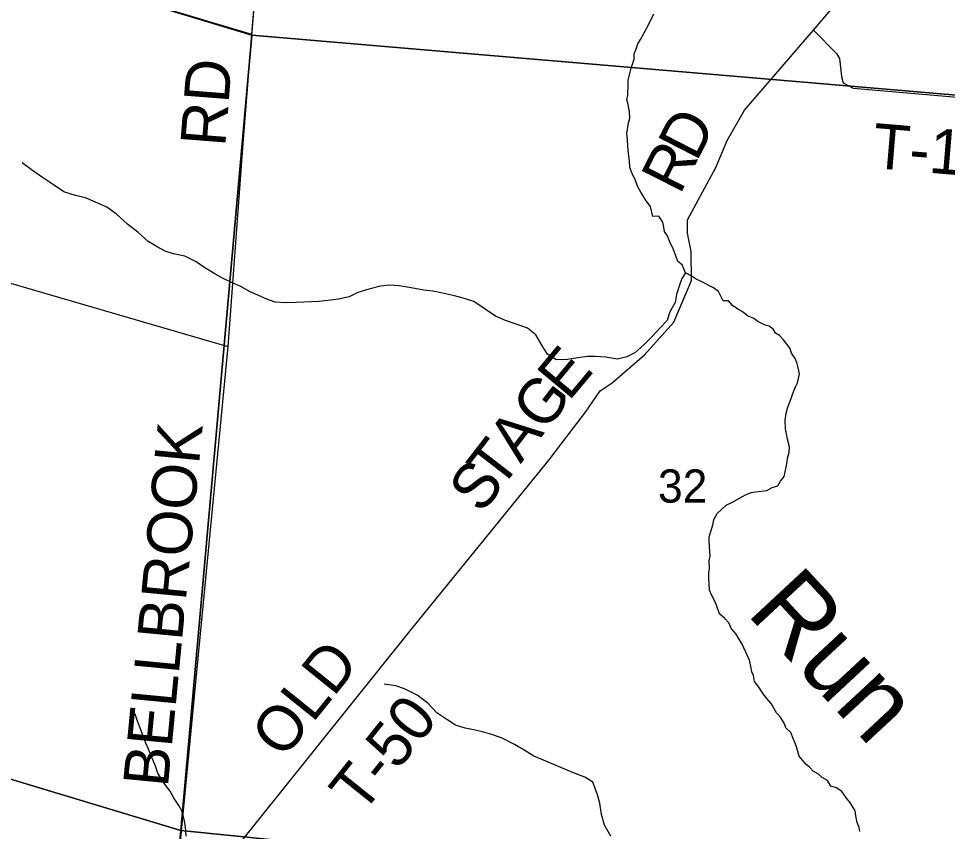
# Model space of a CAD drawing. Extents: x 1310247 to 1664935, y 284496 to 704931.
# Drawn here: x 1522283 to 1528475, y 566826 to 572243 of the extents above; entities that cross this region are included whole.
import ezdxf

# ---------------------------------------------------------------- set-up
doc = ezdxf.new("R2010")
doc.units = 0
for name, color, linetype in [('GM_X_County', 7, 'Continuous'), ('GM_X_County_Road_Text', 7, 'Continuous'), ('GM_X_County_Subdivision_Text', 7, 'Continuous'), ('GM_X_Minor_Lake_Text', 7, 'Continuous'), ('GM_X_Minor_River_Text', 7, 'Continuous'), ('GM_X_State_Location', 7, 'Continuous'), ('GM_X_Township_Road', 7, 'Continuous'), ('GM_X_Township_Subdivision', 7, 'Continuous'), ('GM_X_US_Location', 7, 'Continuous')]:
    doc.layers.add(name, color=color, linetype=linetype)

msp = doc.modelspace()

# ---------------------------------------------------------------- linework, layer by layer
at = {"layer": 'GM_X_County'}
for points in [[(1524286.1, 577461.4), (1529621.1, 577032.9), (1529162.4, 571680.4), (1523837.8, 572132.6)], [(1523837.8, 572132.6), (1523364, 566832.3), (1517991.6, 568451), (1518455.5, 573759.5)], [(1529162.4, 571680.4), (1528637.3, 566301), (1523364, 566832.3), (1523837.8, 572132.6)], [(1517991.6, 568451), (1523364, 566832.3), (1522914.1, 561865.4), (1517525, 563098.5)]]:
    msp.add_lwpolyline(points, close=True, dxfattribs=at)
msp.add_lwpolyline([(1522914.1, 561865.4), (1523364, 566832.3), (1528637.3, 566301)], dxfattribs=at)
at = {"layer": 'GM_X_County_Road_Text'}
msp.add_lwpolyline([(1524315.5, 577804.9), (1524126.2, 575521.8), (1524087.1, 575090), (1523958.9, 573634.3), (1523861.9, 572467.2), (1523836.1, 572140.1), (1523776.4, 571382.2), (1523677.7, 570056.9), (1523304.5, 566182.1)], dxfattribs=at)
at = {"layer": 'GM_X_County_Subdivision_Text'}
for points in [[(1527582.2, 572166.8), (1528166.6, 572853), (1529065.4, 573842.8), (1529843.3, 574692.1), (1530269.5, 575184.4), (1530985, 576133.2), (1531429.6, 576727.8), (1531457.8, 576765.5)], [(1518444.4, 573749.7), (1523836.1, 572140.1)], [(1525976.5, 569507.8), (1526061.5, 569619.9), (1526160.5, 569762.7), (1526239.7, 569815.5), (1526455.8, 570002.3), (1526650.4, 570219.7), (1526769.7, 570498.7), (1526767.1, 570691.5), (1526741.2, 570812.4), (1526742.8, 570902.8), (1526931.7, 571250.8), (1527007.1, 571430.2), (1527123.1, 571632.9), (1527582.2, 572166.8)], [(1527582.2, 572166.8), (1527736.1, 572011.4), (1527755.5, 571976.9), (1527769.5, 571858.1), (1527780.8, 571815.8), (1527846.4, 571780.4), (1535137.7, 571149)], [(1523304.5, 566182.1), (1523860.8, 566874.8), (1524901.6, 568173.1), (1525821.1, 569303), (1525976.1, 569507.3), (1525976.5, 569507.8)]]:
    msp.add_lwpolyline(points, dxfattribs=at)
at = {"layer": 'GM_X_Minor_River_Text'}
for points in [[(1527422, 569388.6), (1527408, 569440.7), (1527401.9, 569476.8), (1527395.9, 569508.9), (1527393.9, 569567.1), (1527399.9, 569613.2), (1527410, 569653.3), (1527422, 569681.4), (1527434, 569711.5), (1527444.1, 569745.5), (1527462.1, 569789.7), (1527476.2, 569815.8), (1527488.2, 569873.9), (1527482.2, 569906), (1527470.1, 569952.1), (1527460.1, 569978.2), (1527436, 570014.3), (1527426, 570044.4), (1527381.9, 570102.6), (1527355.8, 570130.6), (1527329.7, 570146.7), (1527313.7, 570172.8), (1527285.6, 570192.8), (1527259.5, 570200.8), (1527211.3, 570224.9), (1527185.3, 570245), (1527141.1, 570263), (1527107, 570291.1), (1527076.9, 570307.1), (1527042.8, 570331.2), (1527014.7, 570363.3), (1526980.6, 570363.3), (1526948.5, 570425.5), (1526916.4, 570449.5), (1526828.2, 570493.7), (1526800.1, 570505.7), (1526766, 570529.8), (1526727.9, 570549.8), (1526705.8, 570602), (1526677.7, 570624), (1526667.7, 570656.1), (1526647.6, 570708.3), (1526621.5, 570760.4), (1526609.5, 570796.5), (1526589.4, 570824.6), (1526585.4, 570852.7), (1526577.4, 570886.8), (1526551.3, 570926.9), (1526511.2, 570924.9), (1526495.2, 570991.1), (1526467.1, 571029.2), (1526431, 571087.3), (1526412.9, 571117.4), (1526392.8, 571167.6), (1526372.8, 571211.7), (1526358.7, 571251.8), (1526354.7, 571295.9), (1526348.7, 571344.1), (1526344.7, 571392.2), (1526342.7, 571434.3), (1526338.7, 571476.5), (1526348.7, 571548.7), (1526358.7, 571580.8), (1526354.7, 571622.9), (1526346.7, 571671), (1526338.7, 571705.1), (1526344.7, 571731.2), (1526346.7, 571807.4), (1526346.7, 571833.5), (1526366.7, 571913.8), (1526376.8, 571945.8), (1526386.8, 571971.9), (1526386.8, 572008), (1526396.8, 572036.1), (1526410.9, 572076.2), (1526428.9, 572104.3), (1526451, 572144.4), (1526481.1, 572196.6), (1526517.2, 572274.8)], [(1526727.9, 570549.8), (1526703.8, 570510.9), (1526686.7, 570459.1), (1526669.5, 570405.3), (1526660.4, 570351.3), (1526622.9, 570283.9), (1526605.8, 570232.1), (1526556.6, 570178.9), (1526501.3, 570119.9), (1526452.1, 570068.7), (1526390.9, 570015.8), (1526338.3, 569988.8), (1526275.8, 569974.1), (1526195.9, 569985.8), (1526129.9, 569991.1), (1526075.8, 569992.3), (1526011.5, 569981.5), (1525943.1, 569970.9), (1525869, 569968.4), (1525809.6, 570005.8), (1525778.6, 570056.6), (1525732.2, 570135.8), (1525675, 570179.1), (1525599.4, 570206.7), (1525529.8, 570232.2), (1525462.2, 570259.7), (1525393.1, 570307.3), (1525318, 570357), (1525246.3, 570380.5), (1525188.5, 570395.8), (1525108.8, 570413.4), (1525044.9, 570426.8), (1524985, 570434.1), (1524901.1, 570447.8), (1524819.2, 570461.5), (1524753.2, 570466.9), (1524696.9, 570460.1), (1524618.4, 570439.6), (1524543.8, 570417.1), (1524487.1, 570388.2), (1524416.6, 570373.6), (1524362.4, 570366.7), (1524286.1, 570358.2), (1524235.9, 570355.2), (1524185.8, 570354.3), (1524131.6, 570351.4), (1524067.4, 570348.7), (1523993.4, 570354.2), (1523937.7, 570373.4), (1523878.2, 570400.7), (1523822.5, 570423.9), (1523765.1, 570457.2), (1523693.7, 570488.8), (1523642.1, 570513.9), (1523590.6, 570543.1), (1523525.3, 570582.5), (1523466, 570621.9), (1523392.6, 570659.5), (1523316.8, 570675.1), (1523261.1, 570694.3), (1523207.6, 570721.5), (1523146.2, 570756.9), (1523077.4, 570820.5), (1523008.4, 570874.1), (1522933.6, 570941.8), (1522872.4, 570987.2), (1522795, 571020.9), (1522729.4, 571048.4), (1522661.6, 571063.8), (1522584, 571089.5), (1522516.8, 571135), (1522441.7, 571184.7), (1522376.6, 571230.2), (1522307.5, 571281.8)], [(1527891.4, 566825.6), (1527887.4, 566851.7), (1527873.4, 566885.8), (1527865.4, 566929.9), (1527859.3, 566964), (1527825.2, 567020.1), (1527803.2, 567048.2), (1527771.1, 567092.3), (1527735, 567116.4), (1527696.8, 567128.4), (1527674.8, 567164.5), (1527640.7, 567184.6), (1527614.6, 567208.6), (1527580.5, 567226.7), (1527556.4, 567254.7), (1527530.3, 567274.8), (1527486.2, 567326.9), (1527468.1, 567389.1), (1527458.1, 567419.2), (1527446.1, 567445.2), (1527430, 567485.4), (1527397.9, 567515.4), (1527387.9, 567543.5), (1527361.8, 567587.6), (1527335.7, 567615.7), (1527299.6, 567677.9), (1527271.6, 567711.9), (1527247.5, 567744), (1527217.4, 567788.2), (1527189.3, 567824.3), (1527181.3, 567864.4), (1527171.3, 567890.4), (1527167.2, 567916.5), (1527155.2, 567966.6), (1527143.2, 567996.7), (1527107.1, 568072.9), (1527083, 568113), (1527066.9, 568141.1), (1527034.8, 568175.2), (1527018.8, 568215.3), (1526988.7, 568247.4), (1526956.6, 568275.5), (1526934.5, 568333.6), (1526922.5, 568365.7), (1526904.4, 568397.8), (1526888.4, 568433.9), (1526886.4, 568474), (1526884.4, 568516.1), (1526884.4, 568550.2), (1526888.4, 568578.3), (1526886.4, 568628.4), (1526894.4, 568660.5), (1526888.4, 568724.7), (1526886.4, 568762.8), (1526886.4, 568788.9), (1526896.4, 568819), (1526912.5, 568875.1), (1526918.5, 568905.2), (1526940.5, 568945.3), (1527000.7, 569001.5), (1527042.9, 569019.5), (1527101, 569053.6), (1527137.1, 569073.7), (1527169.2, 569085.7), (1527195.3, 569089.7), (1527271.5, 569097.7), (1527307.7, 569117.8), (1527343.8, 569129.8), (1527361.8, 569159.9), (1527385.9, 569192), (1527393.9, 569222.1), (1527399.9, 569254.2), (1527405.9, 569292.3), (1527412, 569322.4), (1527420, 569352.4), (1527422, 569388.6)], [(1526231.7, 566793.8), (1526189.1, 566866.8), (1526168.6, 566939.5), (1526158.1, 567013.9), (1526143.3, 567070.4), (1526111, 567155.3), (1526057.6, 567188.4), (1525982, 567216.1), (1525928.4, 567239.2), (1525866.8, 567264.6), (1525809.2, 567289.8), (1525717.8, 567327.8), (1525658.5, 567365.2), (1525589.2, 567404.7), (1525507.9, 567448.5), (1525438.3, 567472), (1525376.5, 567489.3), (1525316.7, 567502.6), (1525260.8, 567513.8), (1525195.1, 567535.2), (1525137.8, 567572.4), (1525070.6, 567616), (1525011.8, 567681.3), (1524940.8, 567735), (1524855.5, 567776.8), (1524797.8, 567796.1), (1524719.9, 567807.7)], [(1523401, 566793.3), (1523397.6, 566831.4), (1523390.4, 566885.7), (1523382.9, 566924), (1523371.5, 566962.3), (1523351.9, 566998.7), (1523320.5, 567045.4), (1523293.1, 567093.9), (1523263.6, 567134.5), (1523238.1, 567171), (1523210.6, 567213.6), (1523195.3, 567260), (1523179.8, 567298.4), (1523162.3, 567338.8), (1523148.8, 567373.1), (1523133.3, 567409.5), (1523115.9, 567453.9), (1523100.5, 567498.3), (1523087, 567532.6), (1523071.6, 567575), (1523060, 567609.3)]]:
    msp.add_lwpolyline(points, dxfattribs=at)
at = {"layer": 'GM_X_State_Location'}
msp.add_lwpolyline([(1521151.5, 570792.4), (1523677.7, 570056.9)], dxfattribs=at)

# ---------------------------------------------------------------- texts
at = {"layer": 'GM_X_Minor_Lake_Text'}
msp.add_text('Run', height=500.05, rotation=312.88932, dxfattribs=at).set_placement((1527127.7, 568280.5))
at = {"layer": 'GM_X_Township_Road'}
for s, rotation, p in [('RD', 85.52398, (1523660.5, 571384.8)), ('BELLBROOK', 84.48348, (1523277.8, 567114.6))]:
    msp.add_text(s, height=300, rotation=rotation, dxfattribs=at).set_placement(p)
at = {"layer": 'GM_X_Township_Subdivision'}
for s, rotation, p in [('D', 62.84192, (1526802.1, 571283.1)), ('T-140', 355.21346, (1527967.5, 571248.3)), ('R', 63.19406, (1526691.2, 571063.6)), ('E', 50.1615, (1525950.7, 569687.7)), ('G', 52.24994, (1525790.9, 569481.2)), ('A', 52.30127, (1525629.5, 569272.4)), ('T', 52.2975, (1525492.2, 569094.8)), ('S', 52.29379, (1525368.5, 568934.7)), ('OLD', 51.18141, (1524047, 567300.4)), ('T-50', 51.22975, (1524571.3, 566931.2))]:
    msp.add_text(s, height=300, rotation=rotation, dxfattribs=at).set_placement(p)
at = {"layer": 'GM_X_US_Location'}
msp.add_text('32', height=221, rotation=0.00001, dxfattribs=at).set_placement((1526545.7, 569017.6))

doc.saveas('drawing.dxf')
